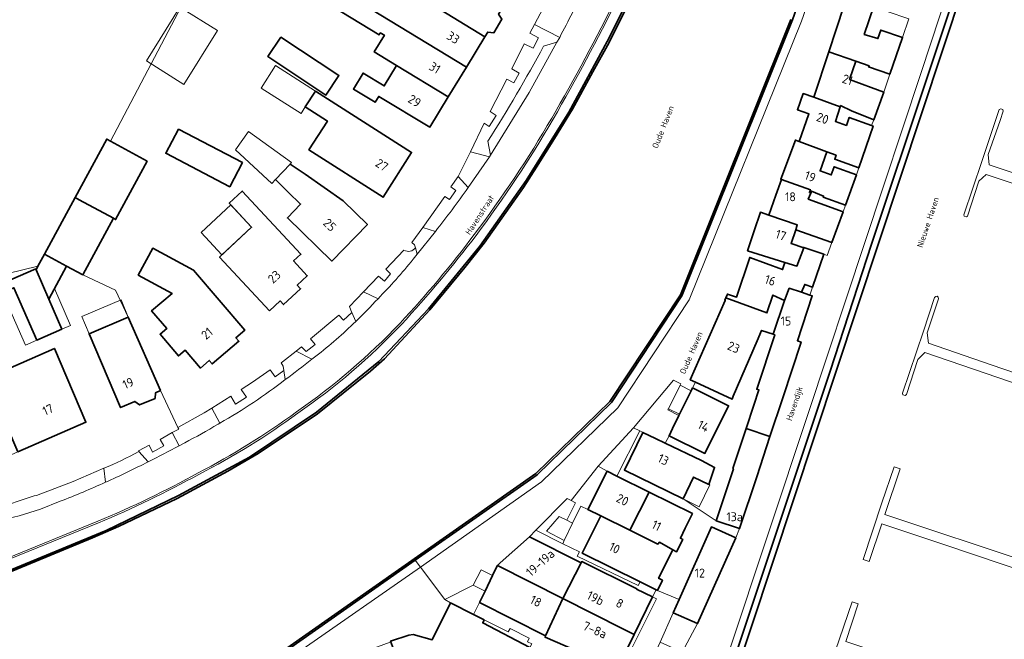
# Model space of a CAD drawing. Header units: metres. Extents: x 149984 to 156489, y 469398 to 478068.
# Tile 786 of 854: x 154470 to 154618, y 474089 to 474182. Entities that reach past the tile are written whole.
import ezdxf
from ezdxf.enums import TextEntityAlignment as Align

# ---------------------------------------------------------------- set-up
doc = ezdxf.new("R2010")
doc.units = ezdxf.units.M
doc.header["$LTSCALE"] = 0.75
for name, color, linetype, lineweight in [('B-WE-GK-KADEMUUR-GV', 252, 'Continuous', 35), ('B-WE-KW-KUNSTWERK_STEIGER-GV', 6, 'Continuous', 18), ('B-WE-OG-BEBOUWING-GV', 6, 'Continuous', 35), ('B-WE-OG-BEBOUWING-T18', 1, 'Continuous', 18), ('B-WE-OG-BEBOUWING_LUIFEL-GV', 6, 'Continuous', 18), ('B-WE-OG-BEBOUWING_OVERBOUWING-GV', 6, 'Continuous', 18), ('B-WE-OG-TERREIN_ERF-GV', 252, 'Continuous', 18), ('B-WE-OG-TOPOGRAFIE-T18', 7, 'Continuous', 18), ('B-WE-OG-WATER_HAVEN-GV', 252, 'Continuous', 18), ('B-WE-VH-OPENVERHARDING_BETONELEMENT-GV', 252, 'Continuous', 18), ('B-WE-VH-OPENVERHARDING_BETONSTRAATSTEEN-GV', 252, 'Continuous', 18), ('B-WE-VH-OPENVERHARDING_STRAATBAKSTEEN-GV', 252, 'Continuous', 18)]:
    doc.layers.add(name, color=color, linetype=linetype, lineweight=lineweight)
doc.styles.add('NLCS-ISO-M500-T18', font='NLCS-ISO.ttf', dxfattribs={"height": 0.9})
doc.styles.add('NLCS-ISO-M750-T18', font='NLCS-ISO.ttf', dxfattribs={"height": 1.35})

msp = doc.modelspace()

# ---------------------------------------------------------------- linework, layer by layer
at = {"layer": 'B-WE-GK-KADEMUUR-GV', "flags": 128}
for points in [[(154585.73, 474182.326), (154569.137, 474140.929), (154558.555, 474124.917), (154547.442, 474114.084), (154510.015, 474087.838), (154444.011, 474068.568), (154435.208, 474065.278), (154435.28, 474065.091), (154435.309, 474065.017), (154444.099, 474068.346), (154510.132, 474087.568), (154529.304, 474101.038), (154547.626, 474113.867), (154558.777, 474124.756), (154569.356, 474140.775), (154585.97, 474182.275), (154599.108, 474219.701)], [(154614.256, 474197.813), (154597.836, 474148.574), (154591.636, 474129.481), (154578.03, 474088.567), (154572.338, 474071.399), (154573.205, 474069.305), (154615.685, 474053.617), (154618.203, 474054.721), (154618.992, 474057.019), (154619.312, 474057.964), (154618.371, 474058.306), (154617.384, 474055.535), (154615.432, 474054.754), (154573.855, 474070.226), (154573.343, 474071.583), (154621.331, 474216.403)], [(154563.549, 474189.802), (154558.16, 474179.011), (154552.397, 474168.396), (154545.965, 474158.141), (154539, 474148.262), (154531.316, 474138.823), (154523.866, 474130.894), (154514.499, 474123.277), (154504.4, 474116.559), (154493.78, 474110.786), (154482.895, 474105.511), (154427.96, 474082.802)], [(154428.069, 474082.579), (154480.855, 474104.421), (154484.749, 474106.141), (154493.557, 474110.328), (154501.145, 474114.436), (154505.712, 474117.069), (154514.65, 474123.056), (154522.606, 474129.47), (154524.706, 474131.325), (154531.524, 474138.657), (154536.766, 474145.062), (154539.682, 474148.713), (154545.551, 474157.055), (154547.535, 474160.116), (154550.241, 474164.452), (154552.934, 474168.84), (154555.991, 474174.433), (154558.416, 474178.871), (154563.813, 474189.68)]]:
    msp.add_lwpolyline(points, dxfattribs=at)
at = {"layer": 'B-WE-KW-KUNSTWERK_STEIGER-GV', "flags": 128}
for points in [[(154625.418, 474157.183), (154615.534, 474160.484), (154615.362, 474162.017), (154617.143, 474167.134), (154617.63, 474168.561), (154617.589, 474168.811), (154617.244, 474168.909), (154617.019, 474168.768), (154614.416, 474160.993), (154611.685, 474152.966), (154611.755, 474152.74), (154612.088, 474152.658), (154612.252, 474152.781), (154613.978, 474158.003), (154615.052, 474159.044), (154624.112, 474156.032)], [(154623.262, 474127.885), (154615.83, 474130.421), (154606.395, 474133.688), (154606.206, 474135.244), (154607.905, 474140.359), (154607.858, 474140.594), (154607.699, 474140.713), (154607.49, 474140.708), (154607.325, 474140.558), (154605.647, 474135.477), (154602.505, 474126.156), (154602.559, 474125.921), (154602.88, 474125.813), (154603.085, 474125.946), (154604.789, 474131.202), (154605.852, 474132.271), (154624.12, 474126.019)], [(154621.501, 474100.713), (154599.844, 474107.923), (154602.164, 474114.784), (154601.223, 474115.094), (154599.373, 474109.667), (154596.571, 474101.162), (154597.468, 474100.84), (154599.39, 474106.522), (154608.571, 474103.465), (154617.752, 474100.353), (154629.912, 474096.267)], [(154623.057, 474078.901), (154614.175, 474081.969), (154605.791, 474084.86), (154593.996, 474088.858), (154595.835, 474094.484), (154594.916, 474094.783), (154591.139, 474083.675), (154592.125, 474083.353), (154593.52, 474087.429), (154606.411, 474083.077), (154613.776, 474080.54), (154623.372, 474077.201)]]:
    msp.add_lwpolyline(points, dxfattribs=at)
at = {"layer": 'B-WE-OG-BEBOUWING-GV', "flags": 128}
for points in [[(154532.059, 474184.407), (154539.772, 474179.707), (154540.212, 474180.429), (154541.12, 474180.324), (154542.33, 474182.353), (154541.838, 474183.096), (154542.682, 474184.482), (154541.674, 474185.095), (154542.241, 474186.025), (154538.322, 474188.413), (154537.775, 474187.517), (154535.067, 474189.167), (154535.614, 474190.063), (154532.369, 474192.04), (154530.917, 474189.659), (154534.084, 474187.728)], [(154539.772, 474179.707), (154532.059, 474184.407), (154528.562, 474186.538), (154527.746, 474185.199), (154527.355, 474184.557), (154519.822, 474189.023), (154518.303, 474186.565), (154537.005, 474175.167)], [(154598.923, 474186.566), (154594.814, 474187.877), (154591.409, 474177.459), (154595.483, 474176.049), (154597.469, 474175.367), (154597.411, 474175.197), (154600.6, 474174.102), (154600.607, 474174.1), (154602.505, 474179.623), (154599.234, 474180.72), (154598.811, 474179.459), (154596.746, 474180.078)], [(154537.005, 474175.167), (154518.303, 474186.565), (154516.888, 474184.276), (154523.889, 474180.009), (154524.071, 474180.307), (154524.678, 474179.937), (154523.163, 474177.452), (154526.519, 474175.407), (154534.272, 474170.682)], [(154509.124, 474179.678), (154507.183, 474176.761), (154515.903, 474170.959), (154517.844, 474173.876)], [(154595.483, 474176.049), (154591.409, 474177.459), (154589.187, 474170.661), (154593.134, 474169.201), (154593.192, 474169.378), (154594.832, 474168.573), (154598.166, 474167.237), (154599.676, 474171.411), (154594.541, 474173.317)], [(154526.519, 474175.407), (154524.651, 474172.342), (154521.492, 474174.268), (154520.024, 474171.86), (154523.286, 474169.873), (154523.827, 474170.761), (154531.504, 474166.14), (154534.272, 474170.682)], [(154514.321, 474171.554), (154512.801, 474169.172), (154516.127, 474167.04), (154513.352, 474162.706), (154524.481, 474155.601), (154528.778, 474162.327)], [(154589.187, 474170.661), (154587.59, 474171.182), (154586.714, 474168.756), (154588.436, 474168.132), (154586.975, 474163.982), (154591.136, 474162.429), (154592.52, 474161.911), (154592.315, 474161.318), (154595.928, 474160.03), (154598.088, 474166.309), (154597.863, 474166.39), (154594.49, 474167.596), (154594.071, 474166.386), (154592.417, 474166.999), (154593.134, 474169.201)], [(154493.758, 474165.85), (154491.856, 474162.226), (154501.467, 474157.182), (154503.369, 474160.806)], [(154489.071, 474161.046), (154483.525, 474164.046), (154482.976, 474164.343), (154478.218, 474155.547), (154478.842, 474155.21), (154483.977, 474152.433), (154484.314, 474152.25)], [(154586.975, 474163.982), (154586.409, 474164.181), (154584.222, 474158.317), (154584.336, 474158.276), (154588.669, 474156.738), (154588.511, 474156.307), (154588.714, 474156.238), (154588.82, 474156.504), (154590.65, 474155.772), (154590.585, 474155.609), (154593.938, 474154.413), (154595.571, 474158.99), (154592.228, 474160.182), (154591.792, 474158.958), (154590.115, 474159.554), (154591.136, 474162.429)], [(154510.252, 474156.385), (154512.105, 474154.575), (154510.115, 474152.493), (154516.788, 474146.015), (154522.129, 474151.518), (154518.476, 474155.077), (154512.796, 474159.056), (154510.508, 474160.586), (154508.325, 474158.27)], [(154586.679, 474151.453), (154586.462, 474150.726), (154591.869, 474148.803), (154593.567, 474153.396), (154590.116, 474154.672), (154588.349, 474155.325), (154588.714, 474156.238), (154588.511, 474156.307), (154588.669, 474156.738), (154584.336, 474158.276), (154583.493, 474155.901), (154582.41, 474152.922)], [(154507.437, 474138.537), (154509.025, 474140.013), (154509.536, 474139.464), (154512.099, 474141.846), (154511.589, 474142.395), (154513.105, 474143.804), (154511.043, 474146.024), (154512.142, 474147.045), (154503.333, 474156.524), (154501.379, 474154.708), (154504.741, 474151.089), (154499.929, 474146.617)], [(154476.96, 474145.26), (154479.387, 474143.947), (154483.977, 474152.433), (154478.842, 474155.21), (154478.218, 474155.547), (154473.629, 474147.061)], [(154586.462, 474150.726), (154586.679, 474151.453), (154582.41, 474152.922), (154581.169, 474153.339), (154580.238, 474150.576), (154579.218, 474147.549), (154584.804, 474145.812), (154586.633, 474145.268), (154587.656, 474148.021), (154585.764, 474148.672)], [(154496.023, 474144.642), (154489.899, 474147.949), (154487.713, 474143.901), (154492.791, 474141.159), (154489.714, 474138.541), (154491.989, 474135.867), (154490.989, 474135.016), (154493.738, 474131.761), (154494.757, 474132.608), (154497.039, 474129.929), (154498.376, 474131.067), (154498.808, 474130.544), (154502.842, 474133.95), (154502.39, 474134.481), (154503.717, 474135.609)], [(154585.479, 474141.93), (154587.319, 474141.321), (154587.822, 474142.508), (154589.004, 474142.101), (154590.698, 474147.028), (154587.672, 474148.069), (154587.656, 474148.021), (154586.633, 474145.268), (154584.804, 474145.812), (154584.476, 474144.72), (154579.566, 474146.556), (154577.583, 474140.599), (154576.194, 474141.049), (154575.961, 474140.504), (154582.125, 474138.213), (154583.022, 474140.902), (154584.769, 474140.083)], [(154472.358, 474144.712), (154474.279, 474140.303), (154476.96, 474145.26), (154473.629, 474147.061), (154472.647, 474145.246)], [(154468.104, 474144.161), (154466.392, 474143.415), (154467.336, 474141.246), (154469.048, 474141.992), (154472.469, 474134.139), (154476.247, 474135.784), (154474.279, 474140.303), (154472.358, 474144.712), (154472.311, 474144.821), (154468.533, 474143.175)], [(154582.595, 474119.648), (154584.513, 474125.465), (154587.276, 474133.845), (154586.716, 474134.029), (154588.939, 474140.772), (154588.593, 474140.889), (154587.319, 474141.321), (154585.479, 474141.93), (154584.769, 474140.083), (154583.076, 474135.019), (154583.303, 474134.944), (154580.594, 474126.75), (154580.923, 474126.643), (154580.162, 474124.335), (154579.003, 474120.822)], [(154584.769, 474140.083), (154583.022, 474140.902), (154582.125, 474138.213), (154575.961, 474140.504), (154575.805, 474140.14), (154575.878, 474140.108), (154570.614, 474128.167), (154571.396, 474127.804), (154576.9, 474125.25), (154577.088, 474125.688), (154580.675, 474134.028), (154581.338, 474135.593), (154583.076, 474135.019)], [(154491.041, 474126.538), (154486.224, 474137.592), (154480.334, 474135.091), (154485.052, 474123.996), (154487.225, 474124.917), (154487.922, 474124.383), (154490.248, 474125.358), (154490.321, 474126.229)], [(154466.508, 474124.485), (154469.613, 474117.346), (154479.848, 474121.798), (154475.125, 474132.874), (154470.143, 474130.688), (154464.826, 474128.355)], [(154570.755, 474126.502), (154569.021, 474122.988), (154568.927, 474122.798), (154567.953, 474120.822), (154567.428, 474119.759), (154572.825, 474117.091), (154576.372, 474124.261), (154570.968, 474126.935)], [(154574.518, 474106.968), (154578.032, 474105.81), (154580.595, 474113.583), (154582.595, 474119.648), (154579.003, 474120.822), (154577.026, 474114.829), (154577.102, 474114.803)], [(154569.542, 474110.253), (154571.109, 474113.549), (154573.389, 474112.454), (154574.267, 474114.997), (154572.294, 474116.015), (154566.871, 474118.63), (154565.418, 474119.33), (154563.493, 474120.258), (154560.729, 474114.585)], [(154559.577, 474113.705), (154558.138, 474114.42), (154558.121, 474114.429), (154555.241, 474108.668), (154557.187, 474107.709), (154561.563, 474105.545), (154564.433, 474111.291)], [(154567.991, 474102.612), (154568.573, 474102.323), (154569.498, 474104.186), (154569.153, 474104.357), (154569.87, 474105.854), (154570.942, 474108.056), (154564.433, 474111.291), (154561.563, 474105.545), (154565.767, 474103.466), (154565.997, 474103.745)], [(154565.518, 474096.606), (154565.692, 474096.52), (154566.448, 474098.042), (154565.866, 474098.331), (154567.991, 474102.612), (154565.997, 474103.745), (154565.767, 474103.466), (154561.563, 474105.545), (154557.187, 474107.709), (154554.398, 474102.103), (154563.101, 474097.801)], [(154568.947, 474095.153), (154568.053, 474093.141), (154571.708, 474091.516), (154577.449, 474104.429), (154573.794, 474106.053)], [(154551.478, 474095.305), (154554.229, 474100.648), (154546.464, 474104.573), (154542.063, 474100.64), (154541.662, 474100.281)], [(154548.903, 474089.686), (154551.478, 474095.305), (154541.662, 474100.281), (154541.424, 474099.784), (154540.929, 474098.747), (154539.814, 474096.413), (154538.985, 474094.678)], [(154554.229, 474100.648), (154551.478, 474095.305), (154560.495, 474090.734), (154562.2, 474089.902), (154564.955, 474095.547), (154562.555, 474096.708), (154562.582, 474096.762), (154554.322, 474100.837)], [(154536.928, 474086.351), (154537.21, 474086.63), (154542.483, 474083.715), (154543.987, 474082.885), (154544.359, 474083.616), (154546.013, 474086.891), (154546.532, 474087.918), (154539.447, 474091.635), (154539.672, 474092.081), (154538.069, 474092.892), (154534.63, 474094.63), (154531.863, 474089.09), (154529.001, 474089.884), (154528.362, 474089.805), (154525.623, 474088.886), (154526.633, 474086.072), (154530.187, 474087.204), (154535.838, 474086.843)], [(154551.478, 474095.305), (154548.903, 474089.686), (154548.807, 474089.465), (154559.688, 474084.753), (154562.2, 474089.902), (154560.495, 474090.734)]]:
    msp.add_lwpolyline(points, close=True, dxfattribs=at)
at = {"layer": 'B-WE-OG-BEBOUWING_LUIFEL-GV', "flags": 128}
for points in [[(154512.801, 474169.172), (154514.321, 474171.554), (154508.318, 474175.385), (154506.157, 474171.999), (154512.161, 474168.168)], [(154504.272, 474165.463), (154502.303, 474162.731), (154507.776, 474157.687), (154508.325, 474158.27), (154510.508, 474160.586), (154510.723, 474160.814)], [(154501.608, 474154.462), (154497.154, 474150.323), (154500.288, 474146.951), (154504.741, 474151.089)], [(154472.469, 474134.139), (154469.048, 474141.992), (154467.336, 474141.246), (154470.757, 474133.393)], [(154475.13, 474141.877), (154474.279, 474140.303), (154476.247, 474135.784), (154477.539, 474136.347)], [(154480.334, 474135.091), (154486.224, 474137.592), (154485.126, 474140.177), (154479.236, 474137.676)], [(154569.542, 474110.253), (154571.978, 474109.095), (154573.54, 474112.382), (154573.389, 474112.454), (154571.109, 474113.549)]]:
    msp.add_lwpolyline(points, close=True, dxfattribs=at)
at = {"layer": 'B-WE-OG-BEBOUWING_OVERBOUWING-GV', "flags": 128}
msp.add_lwpolyline([(154488.939, 474176.081), (154494.565, 474172.57), (154499.604, 474180.643), (154493.978, 474184.154)], close=True, dxfattribs=at)
at = {"layer": 'B-WE-OG-TERREIN_ERF-GV', "flags": 128}
for points in [[(154383.56, 474168.57), (154417.59, 474147.62), (154417.422, 474144.193), (154417.966, 474136.634), (154420.528, 474148.16), (154458.309, 474141.068), (154466.392, 474143.415), (154468.104, 474144.161), (154472.647, 474145.246), (154473.629, 474147.061), (154478.218, 474155.547), (154482.976, 474164.343), (154483.525, 474164.046), (154498.294, 474192.162)], [(154498.294, 474192.162), (154483.525, 474164.046), (154489.071, 474161.046), (154484.314, 474152.25), (154483.977, 474152.433), (154479.387, 474143.947), (154484.288, 474141.645), (154486.224, 474137.592)], [(154542.33, 474182.353), (154541.12, 474180.324), (154540.212, 474180.429), (154539.772, 474179.707), (154537.005, 474175.167), (154534.272, 474170.682), (154531.504, 474166.14), (154523.827, 474170.761), (154523.286, 474169.873), (154520.024, 474171.86), (154521.492, 474174.268), (154524.651, 474172.342), (154526.519, 474175.407), (154523.163, 474177.452), (154524.678, 474179.937), (154524.071, 474180.307), (154523.889, 474180.009), (154516.888, 474184.276)], [(154529.377, 474148.015), (154529.183, 474148.468), (154528.822, 474148.808), (154530.454, 474151.054), (154533.743, 474155.732), (154534.439, 474155.249), (154535.414, 474156.591), (154534.681, 474157.174), (154535.777, 474158.719), (154537.596, 474162.432), (154539.677, 474166.734), (154540.434, 474166.225), (154541.478, 474167.901), (154540.585, 474168.481), (154543.051, 474173.364), (154544.107, 474172.8), (154544.943, 474174.25), (154543.82, 474174.899), (154545.658, 474178.668), (154547.046, 474177.996), (154547.843, 474179.546), (154546.543, 474180.252), (154547.208, 474181.541), (154549.365, 474185.658)], [(154486.224, 474137.592), (154491.041, 474126.538), (154493.635, 474120.978), (154497.597, 474123.187), (154498.785, 474123.892), (154501.625, 474125.702), (154502.332, 474124.498), (154503.978, 474125.551), (154503.187, 474126.723), (154504.849, 474127.806), (154507.546, 474129.665), (154508.298, 474128.601), (154509.569, 474129.569), (154509.473, 474130.215), (154509.163, 474130.692), (154509.355, 474130.845), (154511.419, 474132.494), (154512.236, 474133.142), (154512.937, 474132.397), (154514.285, 474133.451), (154513.603, 474134.333), (154517.827, 474137.865), (154518.559, 474137.12), (154519.772, 474138.296), (154519.64, 474138.646), (154519.434, 474139.193), (154521.558, 474141.407), (154523.813, 474143.757), (154524.701, 474142.979), (154525.62, 474144.108), (154524.907, 474144.794), (154527.624, 474147.627)], [(154487.81, 474117.379), (154487.766, 474117.495), (154489.34, 474118.334), (154489.867, 474117.292), (154491.551, 474118.22), (154491.007, 474119.194), (154492.823, 474120.223), (154493.787, 474120.767), (154493.635, 474120.978), (154491.041, 474126.538), (154490.321, 474126.229), (154490.248, 474125.358), (154487.922, 474124.383), (154487.225, 474124.917), (154485.052, 474123.996), (154480.334, 474135.091), (154486.224, 474137.592), (154484.288, 474141.645), (154479.387, 474143.947), (154476.96, 474145.26), (154474.279, 474140.303), (154476.247, 474135.784), (154472.469, 474134.139), (154469.048, 474141.992)], [(154465.434, 474108.62), (154466.054, 474108.718), (154472.104, 474110.745), (154472.421, 474110.759), (154477.922, 474112.894), (154482.533, 474114.862)]]:
    msp.add_lwpolyline(points, dxfattribs=at)
for points in [[(154598.923, 474186.566), (154596.746, 474180.078), (154598.811, 474179.459), (154599.234, 474180.72), (154602.505, 474179.623), (154603.442, 474182.431), (154600.172, 474183.528), (154601.507, 474187.51), (154599.473, 474188.204)], [(154509.124, 474179.678), (154517.844, 474173.876), (154515.903, 474170.959), (154507.183, 474176.761)], [(154600.6, 474174.102), (154597.411, 474175.197), (154597.469, 474175.367), (154595.483, 474176.049), (154594.541, 474173.317), (154599.676, 474171.411)], [(154514.321, 474171.554), (154528.778, 474162.327), (154524.481, 474155.601), (154513.352, 474162.706), (154516.127, 474167.04), (154512.801, 474169.172)], [(154593.134, 474169.201), (154592.417, 474166.999), (154594.071, 474166.386), (154594.49, 474167.596), (154597.863, 474166.39), (154598.166, 474167.237), (154594.832, 474168.573), (154593.192, 474169.378)], [(154493.758, 474165.85), (154503.369, 474160.806), (154501.467, 474157.182), (154491.856, 474162.226)], [(154592.52, 474161.911), (154591.136, 474162.429), (154590.115, 474159.554), (154591.792, 474158.958), (154592.228, 474160.182), (154595.571, 474158.99), (154595.928, 474160.03), (154592.315, 474161.318)], [(154510.252, 474156.385), (154508.325, 474158.27), (154510.508, 474160.586), (154512.796, 474159.056), (154518.476, 474155.077), (154522.129, 474151.518), (154516.788, 474146.015), (154510.115, 474152.493), (154512.105, 474154.575)], [(154507.437, 474138.537), (154499.929, 474146.617), (154504.741, 474151.089), (154501.379, 474154.708), (154503.333, 474156.524), (154512.142, 474147.045), (154511.043, 474146.024), (154513.105, 474143.804), (154511.589, 474142.395), (154512.099, 474141.846), (154509.536, 474139.464), (154509.025, 474140.013)], [(154593.938, 474154.413), (154590.585, 474155.609), (154590.65, 474155.772), (154588.82, 474156.504), (154588.714, 474156.238), (154588.349, 474155.325), (154590.116, 474154.672), (154593.567, 474153.396)], [(154586.462, 474150.726), (154585.764, 474148.672), (154587.656, 474148.021), (154587.672, 474148.069), (154590.698, 474147.028), (154591.177, 474146.858), (154591.869, 474148.803)], [(154496.023, 474144.642), (154503.717, 474135.609), (154502.39, 474134.481), (154502.842, 474133.95), (154498.808, 474130.544), (154498.376, 474131.067), (154497.039, 474129.929), (154494.757, 474132.608), (154493.738, 474131.761), (154490.989, 474135.016), (154491.989, 474135.867), (154489.714, 474138.541), (154492.791, 474141.159), (154487.713, 474143.901), (154489.899, 474147.949)], [(154468.104, 474144.161), (154468.533, 474143.175), (154472.311, 474144.821), (154472.358, 474144.712), (154472.647, 474145.246)], [(154587.822, 474142.508), (154587.319, 474141.321), (154588.593, 474140.889), (154589.004, 474142.101)], [(154566.871, 474118.63), (154572.294, 474116.015), (154574.267, 474114.997), (154573.389, 474112.454), (154571.109, 474113.549), (154569.542, 474110.253), (154574.518, 474106.968), (154577.102, 474114.803), (154577.026, 474114.829), (154579.003, 474120.822), (154580.162, 474124.335), (154580.923, 474126.643), (154580.594, 474126.75), (154583.303, 474134.944), (154583.076, 474135.019), (154581.338, 474135.593), (154580.675, 474134.028), (154577.088, 474125.688), (154576.9, 474125.25), (154571.396, 474127.804), (154570.968, 474126.935), (154576.372, 474124.261), (154572.825, 474117.091), (154567.428, 474119.759)], [(154464.826, 474128.355), (154470.143, 474130.688), (154475.125, 474132.874), (154479.848, 474121.798), (154469.613, 474117.346), (154466.763, 474116.107), (154467.162, 474115.19), (154463.585, 474113.635), (154462.389, 474116.386), (154462.884, 474116.601), (154458.437, 474126.826), (154461.553, 474128.181), (154459.886, 474132.012), (154462.385, 474133.099), (154464.052, 474129.268), (154464.369, 474129.406)], [(154567.344, 474123.824), (154567.25, 474123.636), (154568.927, 474122.798), (154569.021, 474122.988)], [(154569.153, 474104.357), (154569.498, 474104.186), (154568.573, 474102.323), (154567.991, 474102.612), (154565.866, 474098.331), (154566.448, 474098.042), (154565.692, 474096.52), (154568.947, 474095.153), (154573.794, 474106.053), (154577.449, 474104.429), (154578.032, 474105.81), (154574.518, 474106.968), (154569.542, 474110.253), (154560.729, 474114.585), (154563.493, 474120.258), (154563.058, 474120.48), (154559.577, 474113.705), (154564.433, 474111.291), (154570.942, 474108.056), (154569.87, 474105.854)], [(154552.95, 474106.63), (154554.189, 474109.186), (154555.241, 474108.668), (154558.121, 474114.429), (154556.791, 474115.165), (154552.738, 474110.024), (154553.36, 474109.674), (154552.058, 474107.078)], [(154555.241, 474108.668), (154554.189, 474109.186), (154552.95, 474106.63), (154551.681, 474104.014), (154551.494, 474103.522), (154554.005, 474102.302), (154553.659, 474101.68), (154562.781, 474097.234), (154563.101, 474097.801), (154554.398, 474102.103), (154557.187, 474107.709)], [(154568.053, 474093.141), (154566.098, 474088.747), (154569.082, 474087.368), (154566.181, 474082.329), (154562.145, 474075.801), (154561.762, 474075.12), (154561.953, 474075.012), (154565.656, 474081.015), (154568.069, 474084.986), (154569.423, 474087.25), (154571.708, 474091.516)]]:
    msp.add_lwpolyline(points, close=True, dxfattribs=at)
at = {"layer": 'B-WE-OG-TERREIN_ERF-GV'}
for points in [[(154527.624, 474147.627, 0.3674257), (154529.377, 474148.015)], [(154482.533, 474114.862, 0.0251715), (154487.81, 474117.379)]]:
    msp.add_lwpolyline(points, format="xyb", dxfattribs=at)
at = {"layer": 'B-WE-OG-WATER_HAVEN-GV', "flags": 128}
for points in [[(154621.331, 474216.403), (154573.343, 474071.583), (154573.855, 474070.226), (154615.432, 474054.754), (154617.384, 474055.535), (154618.371, 474058.306), (154619.312, 474057.964), (154668.066, 474201.201)], [(154563.813, 474189.68), (154558.416, 474178.871), (154555.991, 474174.433), (154552.934, 474168.84), (154550.241, 474164.452), (154547.535, 474160.116), (154545.551, 474157.055), (154539.682, 474148.713), (154536.766, 474145.062), (154531.524, 474138.657), (154524.706, 474131.325), (154522.606, 474129.47), (154514.65, 474123.056), (154505.712, 474117.069), (154501.145, 474114.436), (154493.557, 474110.328), (154484.749, 474106.141), (154480.855, 474104.421), (154428.069, 474082.579)], [(154387.56, 473982.961), (154401.081, 474016.008), (154400.316, 474020.881), (154403.54, 474028.088), (154412.913, 474049.04), (154427.468, 474062.385), (154435.208, 474065.278), (154444.011, 474068.568), (154510.015, 474087.838), (154547.442, 474114.084), (154558.555, 474124.917), (154569.137, 474140.929), (154585.73, 474182.326)]]:
    msp.add_lwpolyline(points, dxfattribs=at)
at = {"layer": 'B-WE-VH-OPENVERHARDING_BETONELEMENT-GV', "flags": 128}
msp.add_lwpolyline([(154539.814, 474096.413), (154540.929, 474098.747), (154539.205, 474099.626), (154538.01, 474097.292)], close=True, dxfattribs=at)
at = {"layer": 'B-WE-VH-OPENVERHARDING_BETONSTRAATSTEEN-GV', "flags": 128}
msp.add_lwpolyline([(154569.021, 474122.988), (154570.755, 474126.502), (154569.096, 474127.359), (154567.344, 474123.824)], close=True, dxfattribs=at)
at = {"layer": 'B-WE-VH-OPENVERHARDING_STRAATBAKSTEEN-GV', "flags": 128}
for points in [[(154427.407, 474084.329), (154427.212, 474083.229), (154425.866, 474082.692), (154426.166, 474082.24), (154426.238, 474082.257), (154427.96, 474082.802), (154482.895, 474105.511), (154493.78, 474110.786), (154504.4, 474116.559), (154514.499, 474123.277), (154523.866, 474130.894), (154531.316, 474138.823), (154539, 474148.262), (154545.965, 474158.141), (154552.397, 474168.396), (154558.16, 474179.011), (154563.549, 474189.802), (154568.616, 474200.784), (154573.413, 474211.893), (154577.291, 474223.26), (154580.178, 474233.182), (154578.848, 474233.613), (154577.059, 474227.579)], [(154613.645, 474227.636), (154614.023, 474228.651), (154613.833, 474228.723), (154612.729, 474229.059), (154611.384, 474229.292), (154610.302, 474229.347), (154609.491, 474229.313), (154607.802, 474229.029), (154606.272, 474228.505), (154604.905, 474227.818), (154603.544, 474226.813), (154602.443, 474225.658), (154601.688, 474224.57), (154600.809, 474222.96), (154600.642, 474223.028), (154599.108, 474219.701), (154585.97, 474182.275), (154569.356, 474140.775), (154558.777, 474124.756), (154547.626, 474113.867), (154529.304, 474101.038)], [(154529.304, 474101.038), (154530.086, 474099.999), (154548.274, 474112.809), (154559.74, 474123.933), (154570.436, 474140.165), (154587.318, 474182.088), (154600.297, 474219.11), (154602.142, 474223.108)], [(154602.142, 474223.108), (154600.297, 474219.11), (154587.318, 474182.088), (154570.436, 474140.165), (154559.74, 474123.933), (154548.274, 474112.809), (154530.086, 474099.999), (154533.741, 474095.137), (154538.01, 474097.292), (154539.205, 474099.626), (154540.929, 474098.747), (154541.424, 474099.784)], [(154619.24, 474216.665), (154605.311, 474174.339), (154588.383, 474123.233), (154576.378, 474087.07), (154569.96, 474070.582), (154573.205, 474069.305), (154572.338, 474071.399), (154578.03, 474088.567), (154591.636, 474129.481), (154597.836, 474148.574), (154614.256, 474197.813)], [(154576.378, 474087.07), (154588.383, 474123.233), (154605.311, 474174.339), (154619.24, 474216.665)], [(154554.761, 474187.065), (154550.894, 474188.943), (154549.365, 474185.658), (154547.208, 474181.541), (154551.014, 474179.633)], [(154541.424, 474099.784), (154541.662, 474100.281), (154542.063, 474100.64), (154546.464, 474104.573), (154547.428, 474105.548), (154552.15, 474110.325), (154552.738, 474110.024), (154556.791, 474115.165), (154562.112, 474120.965), (154568.082, 474128.119), (154569.193, 474127.545), (154569.096, 474127.359), (154570.755, 474126.502), (154570.968, 474126.935), (154571.396, 474127.804), (154570.614, 474128.167), (154575.878, 474140.108), (154575.805, 474140.14), (154575.961, 474140.504), (154576.194, 474141.049), (154577.583, 474140.599), (154579.566, 474146.556), (154584.476, 474144.72), (154584.804, 474145.812), (154579.218, 474147.549), (154580.238, 474150.576), (154581.169, 474153.339), (154582.41, 474152.922), (154583.493, 474155.901), (154584.336, 474158.276), (154584.222, 474158.317), (154586.409, 474164.181), (154586.975, 474163.982), (154588.436, 474168.132), (154586.714, 474168.756), (154587.59, 474171.182), (154589.187, 474170.661), (154591.409, 474177.459), (154594.814, 474187.877)], [(154548.602, 474178.311), (154550.603, 474178.917), (154551.014, 474179.633), (154547.208, 474181.541), (154546.543, 474180.252), (154547.843, 474179.546), (154547.046, 474177.996), (154545.658, 474178.668), (154543.82, 474174.899), (154544.943, 474174.25), (154544.107, 474172.8), (154543.051, 474173.364), (154540.585, 474168.481), (154541.478, 474167.901), (154540.434, 474166.225), (154539.677, 474166.734), (154537.596, 474162.432)], [(154603.442, 474182.431), (154602.505, 474179.623), (154600.607, 474174.1), (154600.6, 474174.102), (154599.676, 474171.411), (154598.166, 474167.237), (154597.863, 474166.39), (154598.088, 474166.309), (154595.928, 474160.03), (154595.571, 474158.99), (154593.938, 474154.413), (154593.567, 474153.396), (154591.869, 474148.803), (154591.177, 474146.858), (154590.698, 474147.028), (154589.004, 474142.101), (154588.593, 474140.889), (154588.939, 474140.772), (154586.716, 474134.029), (154587.276, 474133.845), (154584.513, 474125.465), (154582.595, 474119.648), (154580.595, 474113.583), (154578.032, 474105.81), (154577.449, 474104.429), (154571.708, 474091.516), (154569.423, 474087.25)], [(154551.014, 474179.633), (154550.603, 474178.917), (154546.44, 474171.347), (154540.627, 474161.937), (154540.448, 474161.671), (154538.891, 474159.379), (154537.24, 474157.049)], [(154540.208, 474164.021), (154540.627, 474161.937), (154546.44, 474171.347), (154550.603, 474178.917)], [(154550.603, 474178.917), (154548.602, 474178.311)], [(154537.596, 474162.432), (154540.448, 474161.671), (154540.627, 474161.937), (154540.208, 474164.021)], [(154537.24, 474157.049), (154535.777, 474158.719), (154534.681, 474157.174), (154535.414, 474156.591), (154534.439, 474155.249), (154533.743, 474155.732), (154530.454, 474151.054), (154532.364, 474150.479)], [(154532.364, 474150.479), (154529.604, 474147.055), (154529.003, 474146.283)], [(154527.624, 474147.627), (154524.907, 474144.794), (154525.62, 474144.108), (154524.701, 474142.979), (154523.813, 474143.757), (154521.558, 474141.407), (154523.723, 474140.351)], [(154529.604, 474147.055), (154529.377, 474148.015)], [(154529.003, 474146.283), (154529.604, 474147.055)], [(154523.723, 474140.351), (154521.558, 474141.407), (154519.434, 474139.193), (154519.64, 474138.646), (154519.772, 474138.296)], [(154520.368, 474136.939), (154519.772, 474138.296), (154518.559, 474137.12), (154517.827, 474137.865), (154513.603, 474134.333), (154514.285, 474133.451), (154512.937, 474132.397), (154512.236, 474133.142), (154511.419, 474132.494), (154513.774, 474131.246), (154514.395, 474131.71)], [(154519.772, 474138.296), (154520.368, 474136.939)], [(154513.774, 474131.246), (154511.419, 474132.494), (154509.355, 474130.845), (154509.163, 474130.692), (154509.473, 474130.215), (154509.569, 474129.569)], [(154514.395, 474131.71), (154513.774, 474131.246)], [(154509.803, 474128.191), (154509.569, 474129.569), (154508.298, 474128.601), (154507.546, 474129.665), (154504.849, 474127.806), (154503.187, 474126.723), (154503.978, 474125.551), (154502.332, 474124.498), (154501.625, 474125.702), (154498.785, 474123.892), (154499.991, 474121.664)], [(154509.569, 474129.569), (154509.803, 474128.191)], [(154499.692, 474121.494), (154499.991, 474121.664), (154498.785, 474123.892), (154497.597, 474123.187), (154493.635, 474120.978), (154493.787, 474120.767), (154492.823, 474120.223), (154493.851, 474118.257), (154494.694, 474118.701)], [(154499.991, 474121.664), (154499.692, 474121.494)], [(154493.851, 474118.257), (154492.823, 474120.223), (154491.007, 474119.194), (154491.551, 474118.22), (154489.867, 474117.292), (154489.34, 474118.334), (154487.766, 474117.495), (154487.81, 474117.379)], [(154494.694, 474118.701), (154493.851, 474118.257)], [(154489.224, 474115.853), (154487.81, 474117.379)], [(154487.81, 474117.379), (154489.224, 474115.853)], [(154482.814, 474112.76), (154482.533, 474114.862), (154477.922, 474112.894), (154472.421, 474110.759), (154472.104, 474110.745), (154466.054, 474108.718), (154465.434, 474108.62)], [(154482.533, 474114.862), (154482.814, 474112.76)], [(154473.017, 474108.72), (154476.005, 474109.908)], [(154476.005, 474109.908), (154473.017, 474108.72)], [(154425.248, 474103.708), (154439.938, 474102.781), (154445.235, 474102.454), (154445.224, 474102.275), (154466.981, 474100.933), (154481.628, 474106.912)], [(154481.628, 474106.912), (154466.981, 474100.933), (154444.552, 474091.675), (154442.415, 474090.902), (154427.429, 474084.604), (154427.407, 474084.329), (154467.117, 474100.703), (154481.741, 474106.663)], [(154481.741, 474106.663), (154467.117, 474100.703), (154427.407, 474084.329)], [(154460.633, 474068.469), (154476.473, 474073.081), (154483.611, 474075.187), (154502.667, 474080.677), (154508.43, 474082.435), (154525.546, 474088.74), (154525.623, 474088.886), (154528.362, 474089.805), (154529.001, 474089.884), (154531.863, 474089.09), (154534.63, 474094.63), (154533.741, 474095.137), (154530.086, 474099.999), (154511.838, 474087.273), (154505.819, 474085.507), (154504.508, 474085.122), (154444.226, 474067.434)], [(154568.053, 474093.141), (154568.947, 474095.153), (154565.692, 474096.52), (154565.518, 474096.606), (154564.955, 474095.547), (154565.54, 474095.24), (154560.308, 474084.728), (154560.189, 474084.465), (154559.645, 474083.267), (154555.479, 474070.43), (154553.22, 474063.811)], [(154557.44, 474061.771), (154558.051, 474063.619), (154556.184, 474064.345), (154559.401, 474074.341), (154560.455, 474076.657), (154563.68, 474083.512), (154566.098, 474088.747), (154568.053, 474093.141)]]:
    msp.add_lwpolyline(points, dxfattribs=at)
at = {"layer": 'B-WE-VH-OPENVERHARDING_STRAATBAKSTEEN-GV'}
for points in [[(154551.014, 474179.633, 0.0095643), (154554.761, 474187.065)], [(154554.761, 474187.065, -0.0095643), (154551.014, 474179.633)], [(154549.81, 474167.511, 0.0176447), (154559.564, 474185.674)], [(154559.564, 474185.674, -0.0176447), (154549.81, 474167.511)], [(154559.76, 474185.503, -0.0156343), (154550.028, 474167.343)], [(154550.028, 474167.343, 0.0156343), (154559.76, 474185.503)], [(154548.602, 474178.311, -0.0190412), (154540.208, 474164.021)], [(154540.208, 474164.021, 0.0190412), (154548.602, 474178.311)], [(154538.177, 474149.998, 0.0306708), (154549.81, 474167.511)], [(154549.81, 474167.511, -0.0306708), (154538.177, 474149.998)], [(154550.028, 474167.343, -0.0284575), (154538.455, 474149.863)], [(154538.455, 474149.863, 0.0284575), (154550.028, 474167.343)], [(154537.24, 474157.049, -0.0136408), (154532.364, 474150.479)], [(154532.364, 474150.479, 0.0136408), (154537.24, 474157.049)], [(154527.027, 474136.68, 0.0276283), (154538.177, 474149.998)], [(154538.177, 474149.998, -0.0276283), (154527.027, 474136.68)], [(154538.455, 474149.863, -0.0227959), (154527.261, 474136.497)], [(154527.261, 474136.497, 0.0227959), (154538.455, 474149.863)], [(154529.377, 474148.015, -0.3674257), (154527.624, 474147.627)], [(154529.003, 474146.283, -0.0249718), (154523.723, 474140.351)], [(154523.723, 474140.351, 0.0249718), (154529.003, 474146.283)], [(154520.368, 474136.939, 0.0196541), (154523.723, 474140.351)], [(154523.723, 474140.351, -0.0196541), (154520.368, 474136.939)], [(154520.368, 474136.939, -0.0289262), (154514.395, 474131.71)], [(154514.395, 474131.71, 0.0289262), (154520.368, 474136.939)], [(154511.501, 474123.351, 0.0500753), (154527.027, 474136.68)], [(154527.027, 474136.68, -0.0500753), (154511.501, 474123.351)], [(154527.261, 474136.497, -0.0515394), (154511.669, 474123.139)], [(154511.669, 474123.139, 0.0515394), (154527.261, 474136.497)], [(154509.803, 474128.191, 0.0093826), (154513.774, 474131.246)], [(154513.774, 474131.246, -0.0093826), (154509.803, 474128.191)], [(154499.991, 474121.664, 0.0337256), (154509.803, 474128.191)], [(154509.803, 474128.191, -0.0337256), (154499.991, 474121.664)], [(154496.727, 474114.174, 0.0360442), (154511.501, 474123.351)], [(154511.501, 474123.351, -0.0360442), (154496.727, 474114.174)], [(154511.669, 474123.139, -0.0402682), (154496.83, 474113.957)], [(154496.83, 474113.957, 0.0402682), (154511.669, 474123.139)], [(154494.694, 474118.701, 0.0157938), (154499.692, 474121.494)], [(154499.692, 474121.494, -0.0157938), (154494.694, 474118.701)], [(154489.224, 474115.853, 0.0060914), (154493.851, 474118.257)], [(154493.851, 474118.257, -0.0060914), (154489.224, 474115.853)], [(154487.81, 474117.379, -0.0251715), (154482.533, 474114.862)], [(154482.814, 474112.76, 0.0072908), (154489.224, 474115.853)], [(154489.224, 474115.853, -0.0072908), (154482.814, 474112.76)], [(154481.628, 474106.912, 0.0277905), (154496.727, 474114.174)], [(154496.727, 474114.174, -0.0277905), (154481.628, 474106.912)], [(154496.83, 474113.957, -0.0255921), (154481.741, 474106.663)], [(154481.741, 474106.663, 0.0255921), (154496.83, 474113.957)], [(154476.005, 474109.908, 0.0090549), (154482.814, 474112.76)], [(154482.814, 474112.76, -0.0090549), (154476.005, 474109.908)], [(154466.527, 474107.017, 0.0396207), (154473.017, 474108.72)], [(154473.017, 474108.72, -0.0396207), (154466.527, 474107.017)]]:
    msp.add_lwpolyline(points, format="xyb", dxfattribs=at)
at = {"layer": 'B-WE-VH-OPENVERHARDING_STRAATBAKSTEEN-GV', "flags": 128}
for points in [[(154535.777, 474158.719), (154537.24, 474157.049), (154538.891, 474159.379), (154540.448, 474161.671), (154537.596, 474162.432)], [(154529.377, 474148.015), (154529.604, 474147.055), (154532.364, 474150.479), (154530.454, 474151.054), (154528.822, 474148.808), (154529.183, 474148.468)], [(154563.493, 474120.258), (154565.418, 474119.33), (154566.871, 474118.63), (154567.428, 474119.759), (154567.953, 474120.822), (154568.927, 474122.798), (154567.25, 474123.636), (154567.344, 474123.824), (154569.096, 474127.359), (154569.193, 474127.545), (154568.082, 474128.119), (154562.112, 474120.965), (154563.058, 474120.48)], [(154558.138, 474114.42), (154559.577, 474113.705), (154563.058, 474120.48), (154562.112, 474120.965), (154556.791, 474115.165), (154558.121, 474114.429)], [(154551.494, 474103.522), (154551.681, 474104.014), (154549.011, 474105.406), (154550.944, 474107.604), (154552.058, 474107.078), (154553.36, 474109.674), (154552.738, 474110.024), (154552.15, 474110.325), (154547.428, 474105.548)], [(154552.95, 474106.63), (154552.058, 474107.078), (154550.944, 474107.604), (154549.011, 474105.406), (154551.681, 474104.014)], [(154546.464, 474104.573), (154554.229, 474100.648), (154554.322, 474100.837), (154562.582, 474096.762), (154562.555, 474096.708), (154564.955, 474095.547), (154565.518, 474096.606), (154563.101, 474097.801), (154562.781, 474097.234), (154553.659, 474101.68), (154554.005, 474102.302), (154551.494, 474103.522), (154547.428, 474105.548)], [(154505.819, 474085.507), (154511.838, 474087.273), (154530.086, 474099.999), (154529.304, 474101.038), (154510.132, 474087.568), (154444.099, 474068.346), (154435.309, 474065.017), (154435.616, 474064.217), (154444.226, 474067.434), (154504.508, 474085.122)], [(154539.814, 474096.413), (154538.01, 474097.292), (154533.741, 474095.137), (154534.63, 474094.63), (154538.069, 474092.892), (154538.985, 474094.678)], [(154564.955, 474095.547), (154562.2, 474089.902), (154559.688, 474084.753), (154560.189, 474084.465), (154560.308, 474084.728), (154565.54, 474095.24)], [(154548.903, 474089.686), (154538.985, 474094.678), (154538.069, 474092.892), (154539.672, 474092.081), (154543.295, 474090.301), (154543.562, 474090.813), (154546.449, 474089.322), (154546.192, 474088.79), (154546.818, 474088.485), (154546.532, 474087.918), (154546.013, 474086.891), (154547.957, 474086.379), (154558.255, 474083.663), (154559.645, 474083.267), (154560.189, 474084.465), (154559.688, 474084.753), (154548.807, 474089.465)], [(154539.447, 474091.635), (154546.532, 474087.918), (154546.818, 474088.485), (154546.192, 474088.79), (154546.449, 474089.322), (154543.562, 474090.813), (154543.295, 474090.301), (154539.672, 474092.081)]]:
    msp.add_lwpolyline(points, close=True, dxfattribs=at)

# ---------------------------------------------------------------- texts
at = {"layer": 'B-WE-OG-BEBOUWING-T18', "style": 'NLCS-ISO-M750-T18'}
for s, rotation, p in [('33', 328.7, (154535.021, 474179.597)), ('31', 328.7, (154532.257, 474175.062)), ('21', 341.9, (154594.247, 474173.266)), ('29', 328.7, (154529.223, 474170.083)), ('20', 340.2, (154590.498, 474167.459)), ('27', 327.4, (154524.305, 474160.459)), ('19', 339.6, (154588.64, 474158.715)), ('25', 315.9, (154516.482, 474151.443)), ('17', 341.4, (154584.235, 474149.91)), ('23', 42.9, (154508.148, 474143.648)), ('16', 341.6, (154582.639, 474143.122)), ('21', 40.1, (154498.043, 474135.133)), ('23', 336.3, (154577.141, 474133.056)), ('19', 23.5, (154486.194, 474127.649)), ('17', 23.5, (154474.14, 474123.677)), ('14', 333.7, (154572.603, 474121.207)), ('13', 333.9, (154566.575, 474116.169)), ('20', 333.4, (154560.444, 474110.13)), ('11', 333.6, (154565.555, 474106.267)), ('10', 333.6, (154559.252, 474102.88)), ('19-19a', 41.8, (154548.084, 474100.656)), ('18', 333.3, (154547.441, 474094.9)), ('19b', 333.7, (154556.386, 474095.358)), ('8', 334, (154560.03, 474094.575)), ('7-8a', 336.6, (154556.3, 474090.579))]:
    msp.add_text(s, height=1.35, rotation=rotation, dxfattribs=at).set_placement(p, align=Align.MIDDLE)
for s, p in [('18', (154585.666, 474155.677)), ('15', (154585, 474137)), ('13a', (154577.283, 474107.59)), ('12', (154572.057, 474099.123))]:
    msp.add_text(s, height=1.35, dxfattribs=at).set_placement(p, align=Align.MIDDLE)
at = {"layer": 'B-WE-OG-TOPOGRAFIE-T18', "style": 'NLCS-ISO-M500-T18'}
for s, rotation, p in [('Oude Haven', 68.2, (154566.527, 474166.155)), ('Havenstraat', 56.9, (154538.994, 474152.958)), ('Nieuwe Haven', 71.5, (154606.312, 474151.84)), ('Oude Haven', 66.6, (154570.758, 474132.214)), ('Havendijk', 71.3, (154586.395, 474124.547))]:
    msp.add_text(s, height=0.9, rotation=rotation, dxfattribs=at).set_placement(p, align=Align.MIDDLE)

doc.saveas('drawing.dxf')
